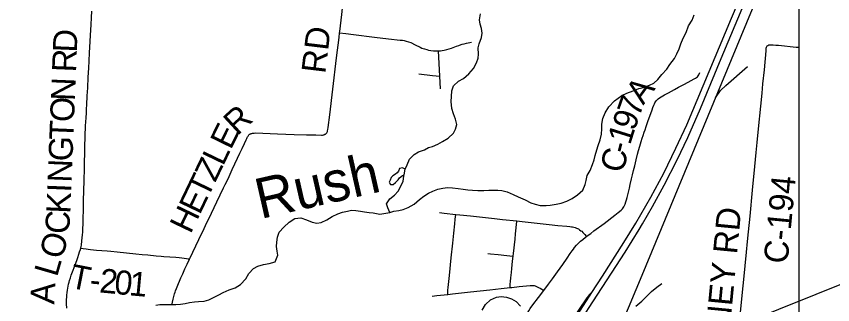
# Model space of a CAD drawing. Extents: x -87 to 2145, y -2128 to 440.
# Drawn here: x 233 to 283.9, y 160.6 to 178.6 of the extents above; entities that cross this region are included whole.
import ezdxf

# ---------------------------------------------------------------- set-up
doc = ezdxf.new("R2010")
doc.units = 0
for name, color, linetype in [('Default', 7, 'Continuous'), ('GM_X_County_Road', 7, 'Continuous'), ('GM_X_County_Road_Text', 7, 'Continuous'), ('GM_X_Interchange_Ramps', 7, 'Continuous'), ('GM_X_Interstate_Route', 7, 'Continuous'), ('GM_X_Minor_Lake', 7, 'Continuous'), ('GM_X_Minor_River', 7, 'Continuous'), ('GM_X_Minor_River_Text', 7, 'Continuous'), ('GM_X_Rail_Line', 7, 'Continuous'), ('GM_X_Township_Road', 7, 'Continuous'), ('GM_X_Township_Road_Text', 7, 'Continuous'), ('SH_Text', 7, 'Continuous')]:
    doc.layers.add(name, color=color, linetype=linetype)

msp = doc.modelspace()

# ---------------------------------------------------------------- linework, layer by layer
at = {"layer": 'Default'}
msp.add_line((230.569, 140.125), (469.957, 236.987), dxfattribs=at)
at = {"layer": 'GM_X_County_Road'}
for points in [[(237.06, 164.164), (237.102, 164.337), (237.116, 164.427), (237.129, 164.526), (237.138, 164.618), (237.155, 164.776), (237.179, 165.009), (237.187, 165.133), (237.191, 165.236), (237.195, 165.318), (237.198, 165.416), (237.202, 165.604), (237.207, 165.817), (237.212, 166.033), (237.225, 166.499), (237.241, 167.093), (237.275, 168.358), (237.289, 169.116), (237.32, 170.46), (237.367, 171.758), (237.381, 172.019), (237.394, 172.263), (237.411, 172.578), (237.425, 172.817), (237.439, 173.075), (237.468, 173.619), (237.496, 174.128), (237.531, 174.794), (237.561, 175.356), (237.585, 175.815), (237.61, 176.305), (237.629, 176.65), (237.667, 177.377), (237.687, 177.738), (237.705, 178.043), (237.731, 178.495), (237.755, 178.903)], [(278.175, 160.158), (278.301, 161.415), (278.375, 162.198), (278.546, 163.895), (278.617, 164.563), (278.675, 165.168), (278.768, 166.147), (278.928, 167.763), (279.066, 169.232), (279.148, 170.097), (279.206, 170.718), (279.293, 171.566), (279.43, 172.986), (279.516, 173.801), (279.568, 174.373), (279.659, 175.253), (279.764, 176.429), (279.781, 176.585), (279.796, 176.652), (279.816, 176.7), (279.838, 176.73), (279.869, 176.765)], [(279.869, 176.765), (279.938, 176.792), (280.03, 176.807), (280.105, 176.81), (280.207, 176.802), (280.369, 176.786)], [(280.369, 176.786), (280.532, 176.77), (281.634, 176.665), (281.801, 176.649)], [(268.583, 164.878), (268.686, 164.954), (268.846, 165.072), (269.044, 165.219), (269.673, 165.687), (270.347, 166.201), (270.56, 166.367), (270.732, 166.511), (270.813, 166.593), (270.86, 166.651), (270.908, 166.724), (270.951, 166.805), (270.987, 166.889), (271.033, 167.035), (271.065, 167.149), (271.11, 167.313), (271.188, 167.626), (271.254, 167.891), (271.302, 168.114), (271.387, 168.463), (271.448, 168.716), (271.512, 168.985), (271.586, 169.281), (271.678, 169.651), (271.762, 169.99), (271.823, 170.226), (271.893, 170.486), (271.935, 170.635), (271.98, 170.782), (272.049, 170.992), (272.106, 171.159), (272.178, 171.37), (272.229, 171.517), (272.298, 171.713), (272.408, 172.03), (272.662, 172.759), (272.716, 172.905), (272.767, 173.043), (272.804, 173.127), (272.833, 173.185), (272.87, 173.247), (272.924, 173.326), (272.978, 173.387), (273.034, 173.436), (273.127, 173.508), (273.227, 173.565), (273.431, 173.681), (273.692, 173.823), (274.052, 174.016), (274.32, 174.16), (274.651, 174.338), (274.91, 174.477), (275.277, 174.677), (275.36, 174.722), (275.437, 174.774), (275.49, 174.817), (275.534, 174.871), (275.567, 174.926), (275.591, 174.976), (275.634, 175.073)], [(265.913, 161.516), (266.218, 161.921), (266.461, 162.25), (266.76, 162.67), (267.095, 163.141), (267.368, 163.529), (267.555, 163.81), (267.684, 163.994), (267.759, 164.092), (267.831, 164.19), (267.955, 164.338), (268.039, 164.427), (268.114, 164.497), (268.198, 164.576), (268.343, 164.695), (268.518, 164.829), (268.583, 164.878)], [(236.187, 160.408), (236.181, 160.69), (236.183, 160.949), (236.189, 161.098), (236.196, 161.226), (236.209, 161.383), (236.226, 161.539), (236.246, 161.667), (236.272, 161.791), (236.298, 161.911), (236.33, 162.035), (236.363, 162.143), (236.416, 162.31), (236.472, 162.473), (236.582, 162.773), (236.705, 163.104), (236.809, 163.386), (236.873, 163.567), (236.947, 163.774), (236.992, 163.916), (237.038, 164.071), (237.06, 164.164)], [(264.651, 159.097), (264.654, 159.123), (264.706, 159.494), (264.729, 159.649), (264.769, 159.798), (264.811, 159.922), (264.848, 160.016), (264.914, 160.146), (264.973, 160.244), (265.073, 160.39), (265.24, 160.619), (265.59, 161.089), (265.913, 161.516)]]:
    msp.add_lwpolyline(points, dxfattribs=at)
at = {"layer": 'GM_X_Interchange_Ramps'}
msp.add_lwpolyline([(268.918, 161.401), (268.873, 161.38), (268.843, 161.357), (268.746, 161.244), (268.635, 161.105), (268.6, 161.053), (266.989, 158.701), (266.59, 158.1), (266.29, 157.63), (266.069, 157.266), (265.849, 156.882), (265.598, 156.421), (265.412, 156.056), (265.201, 155.611), (264.961, 155.073)], dxfattribs=at)
at = {"layer": 'GM_X_Interstate_Route'}
for points in [[(265.644, 155.016), (265.806, 155.447), (265.948, 155.792), (266.105, 156.136), (266.281, 156.489), (266.476, 156.851), (266.665, 157.178), (267.768, 158.911), (268.709, 160.389), (270.982, 163.9), (271.858, 165.306), (272.07, 165.657), (272.693, 166.735), (273.419, 168.076), (274.226, 169.653), (274.883, 171.028), (275.672, 172.831), (276.978, 175.947), (278.453, 179.463)], [(268.918, 161.401), (269.569, 162.413), (270.91, 164.496), (271.65, 165.698), (272.583, 167.319), (273.388, 168.824), (274.151, 170.369), (274.821, 171.832), (275.854, 174.245), (277.608, 178.454), (278.018, 179.429)], [(268.024, 160.013), (268.918, 161.401)]]:
    msp.add_lwpolyline(points, dxfattribs=at)
at = {"layer": 'GM_X_Minor_Lake'}
for points in [[(257.282, 169.067), (257.105, 169.147), (256.934, 169.1), (256.852, 168.951), (256.77, 168.842), (256.668, 168.754), (256.506, 168.656), (256.394, 168.538), (256.332, 168.379), (256.28, 168.25), (256.368, 168.12), (256.519, 168.118), (256.681, 168.246), (256.834, 168.393), (256.916, 168.522), (257.118, 168.669), (257.219, 168.717)], [(257.219, 168.717), (257.282, 169.067)]]:
    msp.add_lwpolyline(points, dxfattribs=at)
at = {"layer": 'GM_X_Minor_River'}
for points in [[(257.282, 169.067), (257.409, 169.343), (257.544, 169.68), (257.839, 169.986), (258.102, 170.142), (258.485, 170.277), (258.738, 170.403), (258.99, 170.48), (259.313, 170.626), (259.606, 170.792), (259.95, 170.987), (260.295, 171.302), (260.419, 171.559), (260.494, 171.837), (260.418, 172.177), (260.283, 172.508), (260.187, 172.838), (260.133, 173.267), (260.158, 173.586), (260.193, 173.944), (260.288, 174.252), (260.603, 174.537), (260.906, 174.703), (261.241, 174.998), (261.537, 175.333), (261.723, 175.69), (261.817, 175.968), (261.841, 176.227), (261.826, 176.606), (261.88, 176.865), (262.026, 177.252), (262.07, 177.521), (262.034, 177.81), (261.948, 178.09), (261.902, 178.36), (261.977, 178.728)], [(265.116, 166.971), (265.376, 166.889), (265.696, 166.815), (266.066, 166.801), (266.317, 166.828), (266.689, 166.894), (267.001, 166.96), (267.354, 167.076), (267.687, 167.241), (268.021, 167.467), (268.347, 167.762), (268.502, 168.119), (268.546, 168.367), (268.621, 168.665), (268.806, 168.982), (268.951, 169.359), (269.056, 169.646), (269.12, 169.914), (269.215, 170.272), (269.3, 170.54), (269.425, 170.887), (269.51, 171.235), (269.535, 171.573), (269.54, 171.872), (269.595, 172.22), (269.74, 172.577), (269.976, 172.933), (270.313, 173.318), (270.779, 173.651), (271.092, 173.787), (271.475, 173.932), (271.848, 174.078), (272.13, 174.144), (272.493, 174.29), (272.765, 174.416), (273.029, 174.642), (273.274, 174.948), (273.58, 175.294), (273.765, 175.571), (274.051, 175.946), (274.216, 176.233), (274.351, 176.56), (274.465, 176.858), (274.591, 177.215), (274.786, 177.562), (274.923, 177.989), (275.169, 178.335), (275.294, 178.672)], [(256.313, 166.377), (256.187, 166.667), (256.12, 166.917), (256.325, 167.214), (256.619, 167.449), (256.834, 167.706), (257.008, 168.003), (257.143, 168.32), (257.197, 168.636), (257.219, 168.717)], [(241.738, 160.612), (241.989, 160.638), (242.26, 160.645), (242.641, 160.65), (242.982, 160.655), (243.273, 160.671), (243.575, 160.717), (243.846, 160.764), (244.148, 160.809), (244.399, 160.826), (244.75, 160.861), (245.032, 160.937), (245.416, 161.122), (245.668, 161.248), (245.931, 161.394), (246.315, 161.549), (246.678, 161.684), (247.011, 161.889), (247.338, 162.253), (247.543, 162.569), (247.828, 162.885), (248.101, 163.021), (248.453, 163.126), (248.795, 163.191), (249.168, 163.306), (249.344, 163.712), (249.308, 163.962), (249.262, 164.261), (249.276, 164.53), (249.321, 164.839), (249.425, 165.146), (249.711, 165.462), (250.046, 165.766), (250.411, 166.001), (250.772, 166.046), (251.121, 165.912), (251.48, 165.758), (251.78, 165.705), (252.032, 165.742), (252.395, 165.906), (252.729, 166.131), (253.082, 166.287), (253.365, 166.393), (253.677, 166.459), (253.928, 166.505), (254.199, 166.502), (254.489, 166.459), (254.739, 166.416), (255.039, 166.372), (255.29, 166.349), (255.69, 166.265), (255.941, 166.302), (256.313, 166.377), (256.575, 166.453), (256.886, 166.499), (257.158, 166.566), (257.46, 166.672), (257.845, 166.886), (258.17, 167.182), (258.444, 167.387), (258.727, 167.563), (259.01, 167.69), (259.322, 167.815), (259.634, 167.891), (259.925, 167.918), (260.236, 167.914), (260.577, 167.87), (260.887, 167.827), (261.177, 167.784), (261.467, 167.76), (261.808, 167.746), (262.169, 167.742), (262.5, 167.758), (262.761, 167.765), (263.042, 167.752), (263.292, 167.729), (263.632, 167.646), (264.011, 167.492), (264.319, 167.349), (264.758, 167.155), (265.116, 166.971)], [(271.661, 160.547), (272.017, 160.862), (272.291, 161.128), (272.617, 161.453), (272.962, 161.728), (273.266, 161.954)], [(262.071, 160.293), (262.287, 160.649), (262.592, 160.944), (262.975, 161.109), (263.256, 161.136), (263.597, 161.103), (263.896, 160.99), (264.185, 160.837), (264.461, 160.545)]]:
    msp.add_lwpolyline(points, dxfattribs=at)
at = {"layer": 'GM_X_Rail_Line'}
for points in [[(263.25, 141.507), (272.05, 162.475), (278.812, 178.796), (281.801, 185.877)], [(276.621, 173.508), (276.93, 173.962), (277.269, 174.275), (278.604, 175.459)]]:
    msp.add_lwpolyline(points, dxfattribs=at)
at = {"layer": 'GM_X_Township_Road'}
for p, q in [((259.44, 174.858), (259.364, 176.43)), ((259.478, 174.067), (259.44, 174.858))]:
    msp.add_line(p, q, dxfattribs=at)
for points in [[(253.192, 177.541), (253.205, 177.637), (253.243, 177.988), (253.321, 178.693), (253.37, 179.079), (253.473, 179.889), (253.549, 180.463)], [(243.844, 163.474), (243.883, 163.555), (244.049, 163.899), (244.418, 164.683), (244.548, 164.953), (244.658, 165.181), (244.842, 165.563), (245.214, 166.337), (245.544, 167.027), (245.756, 167.468), (245.963, 167.9), (246.064, 168.111), (246.237, 168.474), (246.502, 169.041), (246.835, 169.75), (246.973, 170.051), (247.115, 170.358), (247.257, 170.667), (247.361, 170.887), (247.402, 170.974), (247.432, 171.033), (247.459, 171.083), (247.484, 171.124), (247.509, 171.162), (247.535, 171.191), (247.557, 171.213), (247.586, 171.237), (247.613, 171.253), (247.645, 171.27), (247.672, 171.279), (247.717, 171.293), (247.756, 171.304), (247.786, 171.31), (247.817, 171.313), (247.874, 171.315), (247.949, 171.316), (249.32, 171.264), (250.351, 171.227), (251.119, 171.204), (251.715, 171.192), (252.061, 171.188), (252.124, 171.19), (252.18, 171.196), (252.233, 171.209), (252.281, 171.233), (252.312, 171.252), (252.354, 171.286), (252.395, 171.333), (252.418, 171.377), (252.433, 171.414), (252.446, 171.457), (252.459, 171.525), (252.474, 171.655), (252.575, 172.455), (252.764, 174.035), (252.999, 175.995), (253.156, 177.259), (253.192, 177.541)], [(253.192, 177.541), (253.576, 177.496), (254.05, 177.44), (255.368, 177.283), (256.247, 177.177), (256.966, 177.098), (257.121, 177.081), (257.215, 177.065), (257.338, 177.038), (257.483, 176.994), (257.637, 176.936), (257.901, 176.804), (258.209, 176.65), (258.324, 176.599), (258.476, 176.544), (258.62, 176.501), (258.733, 176.478), (258.878, 176.448), (259.048, 176.433), (259.261, 176.424), (259.364, 176.43)], [(259.364, 176.43), (259.474, 176.435), (259.591, 176.446), (259.702, 176.465), (259.787, 176.484), (259.878, 176.507), (260.174, 176.603), (260.473, 176.709), (260.619, 176.761), (260.762, 176.812), (260.836, 176.832), (260.945, 176.866), (261.094, 176.902), (261.415, 176.957)], [(258.137, 174.991), (258.975, 174.883), (259.44, 174.858)], [(259.417, 166.362), (259.705, 166.332), (260.434, 166.254)], [(259.933, 161.274), (259.933, 161.293), (259.935, 161.398), (259.941, 161.531), (259.955, 161.696), (260.036, 162.457), (260.149, 163.545), (260.242, 164.462), (260.305, 165.077), (260.369, 165.665), (260.4, 165.951), (260.434, 166.254)], [(260.434, 166.254), (260.685, 166.226), (261.351, 166.153), (262.85, 165.991), (263.342, 165.94), (264.239, 165.843)], [(264.009, 163.657), (264.025, 163.811), (264.124, 164.71), (264.157, 165.035), (264.236, 165.812), (264.239, 165.843)], [(264.239, 165.843), (264.56, 165.808), (266.244, 165.625), (266.799, 165.57), (267.36, 165.514), (267.538, 165.495), (267.645, 165.483), (267.705, 165.472), (267.783, 165.455), (267.872, 165.428), (267.95, 165.399), (268.016, 165.371), (268.07, 165.346), (268.141, 165.301), (268.228, 165.239), (268.278, 165.201), (268.351, 165.135), (268.475, 165), (268.559, 164.905), (268.583, 164.878)], [(237.06, 164.164), (237.08, 164.161), (237.214, 164.136), (237.389, 164.108), (237.532, 164.089), (237.67, 164.072), (238.035, 164.036), (238.711, 163.976), (238.927, 163.956), (239.322, 163.917), (240.485, 163.805), (240.893, 163.764), (241.247, 163.73), (241.763, 163.682), (242.067, 163.655), (242.242, 163.64), (242.983, 163.582), (243.186, 163.567), (243.366, 163.55), (243.501, 163.535), (243.66, 163.509), (243.748, 163.492), (243.818, 163.479), (243.844, 163.474)], [(262.426, 163.819), (262.595, 163.801), (263.073, 163.753), (263.619, 163.697), (263.98, 163.66), (264.009, 163.657)], [(242.734, 160.6), (242.779, 160.799), (242.82, 160.976), (242.865, 161.141), (242.909, 161.3), (242.939, 161.404), (242.972, 161.498), (243.026, 161.646), (243.108, 161.859), (243.147, 161.948), (243.213, 162.095), (243.306, 162.304), (243.418, 162.554), (243.556, 162.86), (243.687, 163.15), (243.844, 163.474)], [(263.818, 161.698), (263.818, 161.72), (263.818, 161.822), (263.825, 161.913), (263.842, 162.078), (263.864, 162.3), (263.9, 162.644), (263.926, 162.889), (263.974, 163.338), (264.009, 163.657)], [(263.818, 161.698), (263.932, 161.71), (264.389, 161.76), (264.845, 161.808), (265.059, 161.83), (265.13, 161.833), (265.197, 161.833), (265.262, 161.827), (265.32, 161.818), (265.38, 161.801), (265.457, 161.773), (265.508, 161.752), (265.593, 161.712), (265.694, 161.658), (265.785, 161.6), (265.913, 161.516)], [(258.963, 161.173), (259.257, 161.204), (259.715, 161.251), (259.933, 161.274)], [(259.933, 161.274), (260.227, 161.307), (261.339, 161.43), (262.55, 161.561), (263.26, 161.639), (263.818, 161.698)]]:
    msp.add_lwpolyline(points, dxfattribs=at)
at = {"layer": 'SH_Text'}
msp.add_lwpolyline([(30, 430), (281.801, 430), (281.801, 10), (30, 10)], close=True, dxfattribs=at)

# ---------------------------------------------------------------- texts
at = {"layer": 'GM_X_County_Road_Text'}
for s, rotation, p in [('D', 87.6206, (236.813, 176.304)), ('R', 87.7005, (236.764, 175.073)), ('N', 87.7013, (236.692, 173.293)), ('A', 53.7176, (272.112, 173.014)), ('O', 87.7013, (236.639, 171.974)), ('7', 70.5963, (271.862, 172.253)), ('9', 70.8524, (271.562, 171.389)), ('T', 87.6981, (236.594, 170.852)), ('1', 72.7214, (271.293, 170.525)), ('G', 87.7008, (236.541, 169.533)), ('-', 75.4861, (271.146, 169.953)), ('C', 76.4035, (270.86, 168.77)), ('N', 87.6994, (236.488, 168.215)), ('C-194', 84.5084, (281.102, 163.144)), ('I', 87.6966, (236.463, 167.599)), ('K', 87.7256, (236.411, 166.28)), ('C', 85.6868, (236.315, 164.993)), ('LOONEY RD', 84.5372, (277.105, 154.864)), ('O', 74.0071, (235.893, 163.396)), ('L', 73.8533, (235.579, 162.314)), ('A', 86.7488, (235.405, 160.637))]:
    msp.add_text(s, height=1.5, rotation=rotation, dxfattribs=at).set_placement(p)
at = {"layer": 'GM_X_Minor_River_Text'}
msp.add_text('Rush', height=2.5001, rotation=12.8552, dxfattribs=at).set_placement((248.258, 165.958))
at = {"layer": 'GM_X_Township_Road_Text'}
for s, rotation, p in [('RD', 83.1184, (252.297, 174.969)), ('R', 42.6867, (246.817, 171.114)), ('E', 64.0137, (246.413, 170.223)), ('L', 64.3741, (245.928, 169.213)), ('Z', 64.3843, (245.443, 168.202)), ('T', 64.3807, (244.958, 167.19)), ('E', 64.3799, (244.473, 166.178)), ('H', 64.3847, (243.902, 164.988)), ('T', 348.8077, (236.307, 161.702)), ('2', 354.4437, (238.186, 161.404)), ('0', 354.4694, (239.106, 161.315)), ('1', 354.7138, (240.033, 161.225)), ('-', 354.7367, (237.575, 161.461))]:
    msp.add_text(s, height=1.5, rotation=rotation, dxfattribs=at).set_placement(p)

doc.saveas('drawing.dxf')
